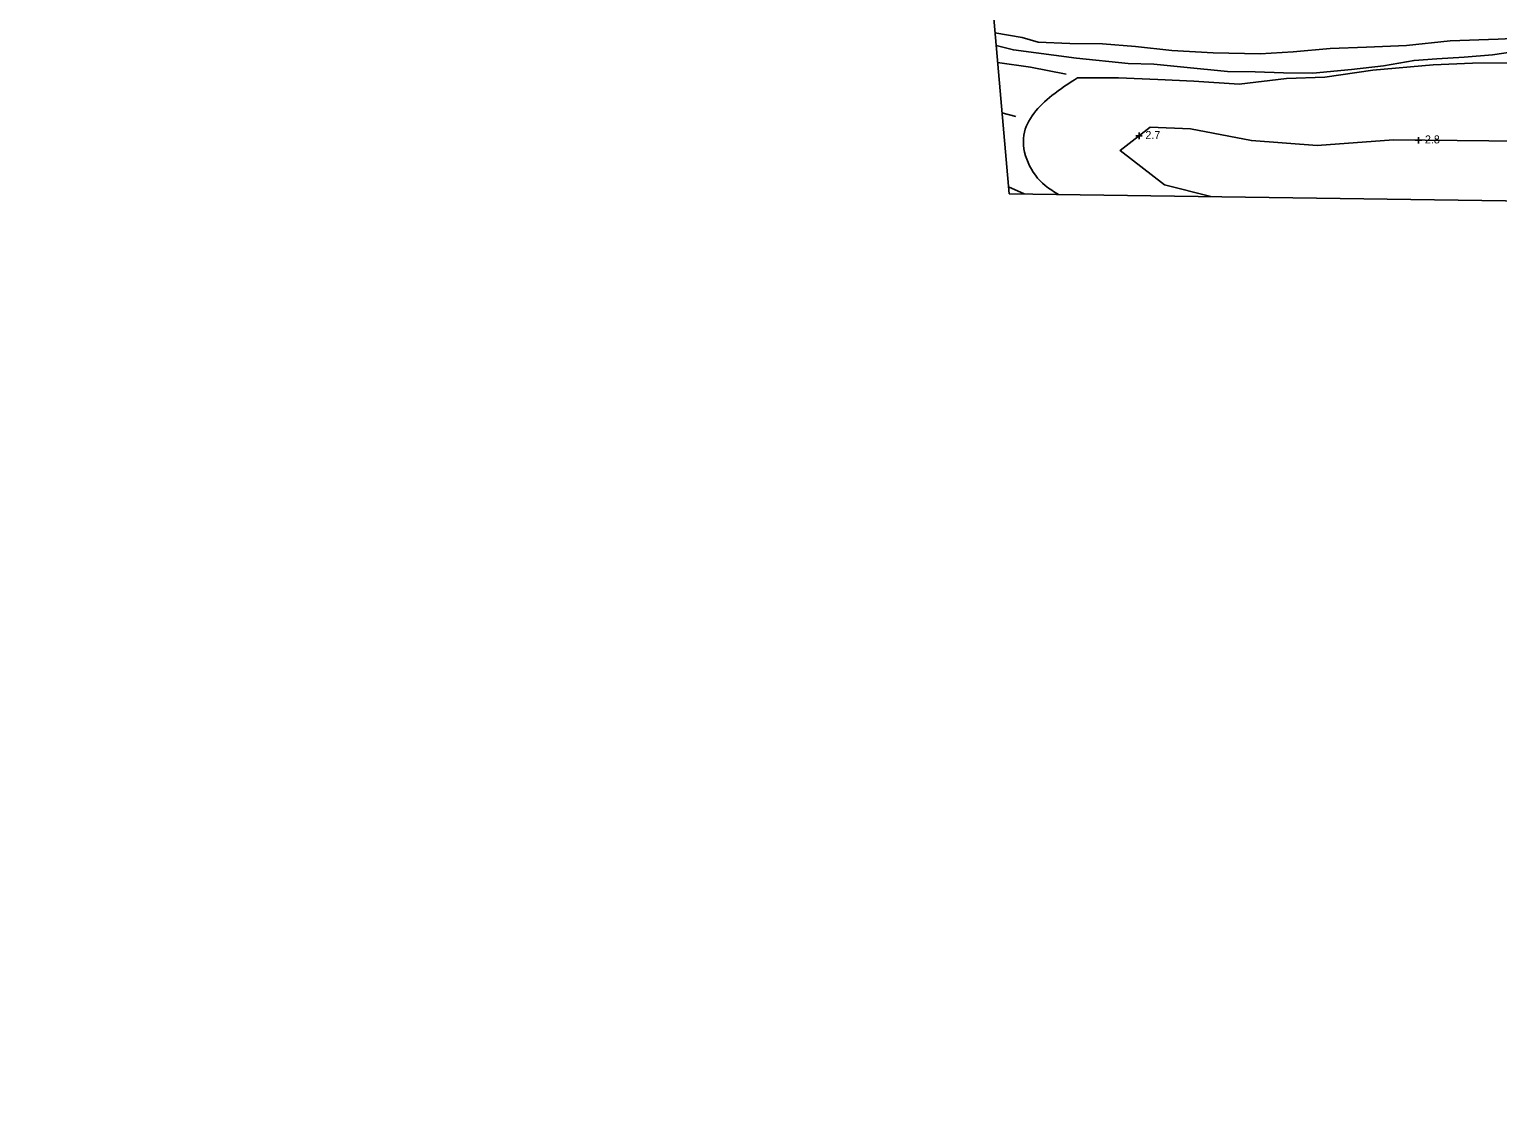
# Model space of a CAD drawing. Extents: x 2316231 to 2323598, y 363169 to 371906.
# Drawn here: x 2319170 to 2320088, y 370669 to 371335 of the extents above; entities that cross this region are included whole.
import ezdxf

# ---------------------------------------------------------------- set-up
doc = ezdxf.new("R2010")
doc.units = 0
for name, color, linetype in [('RD_DTM_BkLn1', 7, 'Continuous'), ('RD_DTM_TinHull', 7, 'Continuous'), ('RD_DTM_Void', 7, 'Continuous'), ('RD_EX_H2O', 7, 'Continuous')]:
    doc.layers.add(name, color=color, linetype=linetype)

msp = doc.modelspace()

# ---------------------------------------------------------------- linework, layer by layer
at = {"layer": 'RD_DTM_BkLn1'}
for p, q in [((2319777.856, 371282.707), (2319786.62, 371280.45)), ((2319791.832, 371231.997), (2319781.892, 371236.468))]:
    msp.add_line(p, q, dxfattribs=at)
for points in [[(2320151.087, 371330.313), (2320123.213, 371330.369), (2320087.918, 371328.737), (2320057.886, 371327.559), (2320030.634, 371324.665), (2320005.583, 371323.62), (2319982.899, 371322.856), (2319959.757, 371320.779), (2319939.162, 371319.514), (2319909.837, 371320.168), (2319884.032, 371321.703), (2319861.294, 371324.021), (2319840.716, 371325.848), (2319820.29, 371326.063), (2319800.554, 371326.733), (2319790.563, 371329.698), (2319773.494, 371332.669)], [(2319774.18, 371324.812), (2319784.987, 371321.987), (2319824.538, 371316.814), (2319856.632, 371313.53), (2319872.804, 371313.069), (2319891.506, 371311.196), (2319918.742, 371308.404), (2319936.122, 371308.192), (2319953.809, 371307.561), (2319972.152, 371307.522), (2319996.187, 371309.727), (2320016.31, 371312.075), (2320035.357, 371315.444), (2320049.532, 371316.363), (2320066.684, 371317.371), (2320084.376, 371318.927), (2320102.73, 371321.53)], [(2319818.029, 371306.891), (2319795.654, 371311.243), (2319775.122, 371314.022)], [(2320689.39, 371255.38), (2320653.847, 371258.858), (2320593.09, 371271.113), (2320521.031, 371270.762), (2320461.302, 371268.308), (2320417.693, 371266.771), (2320359.615, 371267.596), (2320303.551, 371265.593), (2320256.997, 371265.61), (2320208.865, 371264.467), (2320152.54, 371264.772), (2320082.158, 371265.129), (2320022.409, 371265.698), (2319974.723, 371262.267), (2319933.744, 371265.363), (2319895.737, 371272.648), (2319870.47, 371273.736), (2319851.66, 371259.026), (2319879.413, 371237.768), (2319908.381, 371230.354)]]:
    msp.add_lwpolyline(points, dxfattribs=at)
at = {"layer": 'RD_DTM_TinHull'}
for points in [[(2319782.271, 371232.132), (2319735.05, 371773.026), (2320925.274, 371905.831), (2321343.399, 371858.015), (2321109.741, 371125.092), (2321259.088, 370783.878), (2321451.866, 370308.131), (2321545.882, 369878.312), (2321496.483, 369600.925), (2321592.742, 369376.322), (2321772.553, 369180.585), (2321930.831, 369046.826), (2322410.389, 369187.058), (2322700.489, 369322.074), (2323031.423, 369488.086), (2323384.71, 369626.658), (2323598.112, 369182.404), (2323506.079, 369141.824), (2322749.057, 368805.183), (2322437.788, 368637.943)], [(2319170.205, 370651.465), (2319634.1, 369993.584), (2319863.396, 370037.401), (2320246.301, 369984.488), (2320646.583, 370063.477), (2321009.446, 370233.043), (2320870.667, 370593.666), (2320743.045, 370821.597), (2320657.552, 371017.902), (2320535.413, 371221.514), (2319782.271, 371232.132)]]:
    msp.add_lwpolyline(points, dxfattribs=at)
at = {"layer": 'RD_DTM_Void'}
for p, q in [((2319861.496, 371268.282), (2319865.496, 371268.282)), ((2319863.496, 371266.282), (2319863.496, 371270.282)), ((2320036.137, 371265.548), (2320040.137, 371265.548)), ((2320038.137, 371263.548), (2320038.137, 371267.548))]:
    msp.add_line(p, q, dxfattribs=at)
at = {"layer": 'RD_EX_H2O'}
msp.add_lwpolyline([(2320103.756, 371313.966), (2320071.836, 371313.634), (2320047.319, 371312.685), (2320009.523, 371309.325), (2319979.542, 371304.915), (2319955.722, 371304.131), (2319926.075, 371300.47), (2319897.845, 371302.51), (2319875.17, 371303.449), (2319850.633, 371304.517), (2319825.157, 371304.611)], dxfattribs=at)
msp.add_spline([(2319825.157, 371304.611), (2319809.032, 371293.423), (2319791.543, 371268.795), (2319804.895, 371237.159), (2319813.147, 371231.697)], degree=3, dxfattribs=at)

# ---------------------------------------------------------------- texts
at = {"layer": 'RD_DTM_Void'}
for s, p in [('2.7', (2319867.496, 371266.282)), ('2.8', (2320042.137, 371263.548))]:
    msp.add_text(s, height=5, dxfattribs=at).set_placement(p)

doc.saveas('drawing.dxf')
